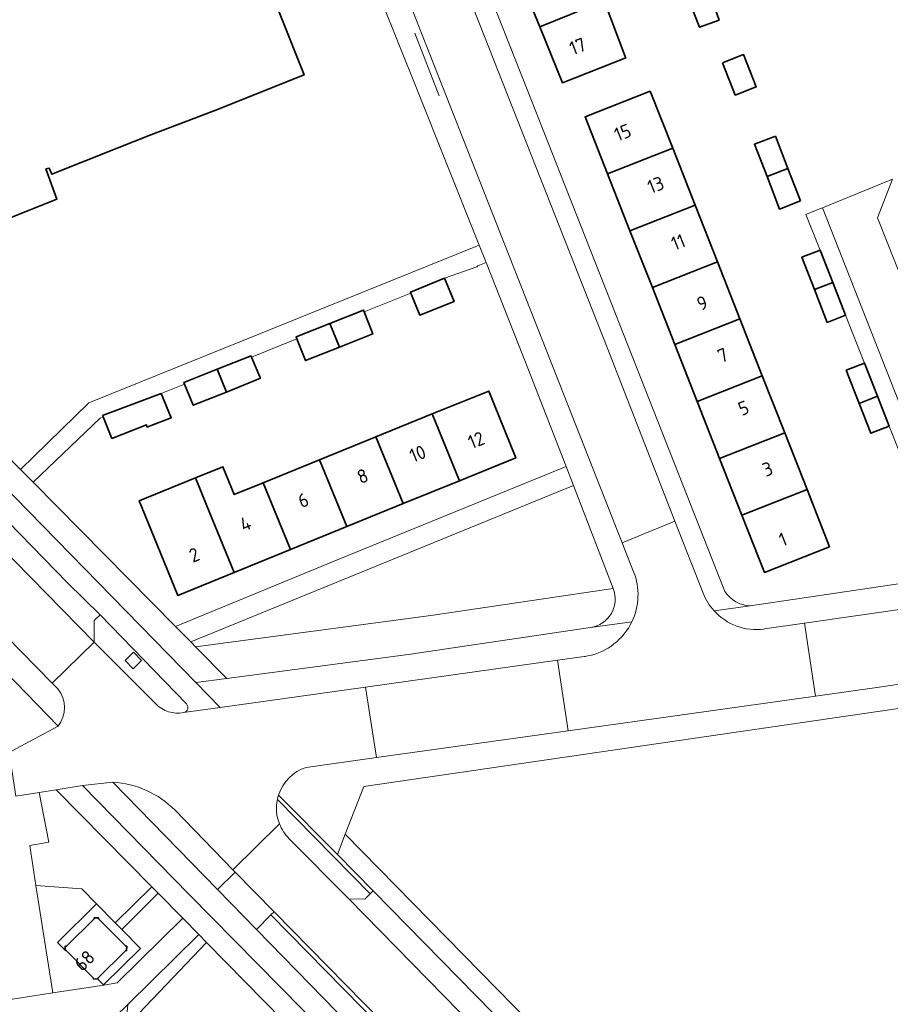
# Model space of a CAD drawing. Extents: x 150256 to 156914, y 461459 to 469481.
# Tile 262 of 656: x 154811 to 154897, y 463901 to 463998. Entities that reach past the tile are written whole.
import ezdxf
from ezdxf.enums import TextEntityAlignment as Align

# ---------------------------------------------------------------- set-up
doc = ezdxf.new("R2010")
doc.units = 0
doc.header["$LTSCALE"] = 0.75
for name, color, linetype, lineweight in [('B-RO-GR-BEPLANTING_CULTUUR_BODEMBEDEKKER-GV', 251, 'CONTINUOUS', 18), ('B-RO-GR-BEPLANTING_CULTUUR_BOSPLANTSOEN-GV', 251, 'CONTINUOUS', 18), ('B-RO-GR-GROENVOORZIENING-GV', 251, 'CONTINUOUS', 18), ('B-RO-IE-TERREINAFSCHEIDING_KUNSTMATIG_HEKWERK-G', 251, 'IE-TERREINAFSCHEIDING-KUNSTMATIG', 18), ('B-RO-OG-BEBOUWING-GV', 6, 'CONTINUOUS', 35), ('B-RO-OG-BEBOUWING-T18', 1, 'CONTINUOUS', 18), ('B-RO-OG-TERREIN_CULTUURSCHEIDING-GV', 251, 'CONTINUOUS', 18), ('B-RO-VH-VERHARDING_ASFALT-GV', 251, 'CONTINUOUS', 18), ('B-RO-VH-VERHARDING_BETONSTRAATSTEEN-GV', 251, 'CONTINUOUS', 18), ('B-RO-VH-VERHARDING_STRAATBAKSTEEN-GV', 251, 'CONTINUOUS', 18), ('B-RO-VH-VERHARDING_TEGEL-GV', 251, 'CONTINUOUS', 18)]:
    doc.layers.add(name, color=color, linetype=linetype, lineweight=lineweight)
doc.styles.add('NLCS-ISO-M200-T18', font='NLCS-ISO.ttf', dxfattribs={"height": 360})
doc.linetypes.add('IE-TERREINAFSCHEIDING-KUNSTMATIG', pattern='A,4,[82,NLCS.SHX,S=0.75,R=90,X=0,Y=0],4,-2', length=10)

msp = doc.modelspace()

# ---------------------------------------------------------------- linework, layer by layer
at = {"layer": 'B-RO-GR-BEPLANTING_CULTUUR_BODEMBEDEKKER-GV'}
msp.add_lwpolyline([(154822.083, 463901.466), (154819.19, 463872.337), (154820.279, 463872.228), (154821.907, 463890.094), (154822.484, 463895.494), (154823.169, 463900.553), (154829.802, 463907.548), (154829.058, 463908.303)], close=True, dxfattribs=at)
at = {"layer": 'B-RO-GR-BEPLANTING_CULTUUR_BOSPLANTSOEN-GV'}
msp.add_lwpolyline([(154815.938, 463906.767), (154815.169, 463907.546), (154819.001, 463911.328), (154817.552, 463912.795), (154813.065, 463913.14), (154814.712, 463902.583), (154819.709, 463903.36), (154819.705, 463903.365), (154819.131, 463903.946), (154818.709, 463903.955), (154818.71, 463904.044), (154816.024, 463906.765)], close=True, dxfattribs=at)
at = {"layer": 'B-RO-GR-GROENVOORZIENING-GV'}
msp.add_lwpolyline([(154821.822, 463935.209), (154822.605, 463934.393), (154823.43, 463935.184), (154822.647, 463936)], close=True, dxfattribs=at)
at = {"layer": 'B-RO-IE-TERREINAFSCHEIDING_KUNSTMATIG_HEKWERK-G'}
for points in [[(154850.229, 463996.725), (154852.622, 463990.594)], [(154813.371, 463922.252), (154814.32, 463917.377), (154812.454, 463917.05), (154813.065, 463913.14)], [(154813.065, 463913.14), (154814.712, 463902.583)], [(154829.802, 463907.548), (154823.169, 463900.553), (154822.484, 463895.494)]]:
    msp.add_lwpolyline(points, dxfattribs=at)
at = {"layer": 'B-RO-OG-BEBOUWING-GV'}
msp.add_lwpolyline([(154796.572, 464005.853), (154801.84, 463992.609), (154802.686, 463992.936), (154804.924, 463987.317), (154804.881, 463987.3), (154804.502, 463987.138), (154808.23, 463977.705), (154815.123, 463980.46), (154814.042, 463983.407), (154814.366, 463983.488), (154814.61, 463982.893), (154821.043, 463985.459), (154824.323, 463986.759), (154830.455, 463989.096), (154839.373, 463992.633), (154836.67, 463999.457)], dxfattribs=at)
for points in [[(154862.484, 463997.362), (154868.802, 463999.888), (154868.76, 464000), (154866.6, 464005.442), (154860.25, 464002.901), (154861.41, 464000)], [(154880.087, 463998.022), (154879.383, 464000), (154879.019, 464001.022), (154877, 464000.271), (154877.104, 464000), (154878.153, 463997.304)], [(154862.484, 463997.362), (154864.724, 463991.859), (154870.916, 463994.304), (154870.858, 463994.458), (154868.802, 463999.888)], [(154880.424, 463993.837), (154881.659, 463990.659), (154883.707, 463991.455), (154882.473, 463994.633)], [(154873.328, 463991.034), (154866.935, 463988.516), (154869.133, 463982.934), (154875.526, 463985.451)], [(154885.597, 463986.629), (154883.548, 463985.836), (154884.778, 463982.656), (154886.828, 463983.45)], [(154871.331, 463977.351), (154877.725, 463979.867), (154875.526, 463985.451), (154869.133, 463982.934)], [(154888.057, 463980.269), (154886.828, 463983.45), (154884.778, 463982.656), (154886.008, 463979.476)], [(154871.331, 463977.351), (154873.529, 463971.768), (154879.923, 463974.285), (154877.725, 463979.867)], [(154889.422, 463971.576), (154891.232, 463972.288), (154889.991, 463975.46), (154888.18, 463974.751)], [(154875.727, 463966.185), (154882.121, 463968.702), (154879.923, 463974.285), (154873.529, 463971.768)], [(154853.145, 463972.704), (154849.793, 463971.326), (154849.84, 463971.212), (154850.712, 463969.082), (154854.077, 463970.406)], [(154891.232, 463972.288), (154889.422, 463971.576), (154890.678, 463968.365), (154892.489, 463969.073)], [(154845.25, 463969.41), (154845.188, 463969.566), (154841.891, 463968.256), (154842.837, 463965.933), (154846.114, 463967.235)], [(154841.891, 463968.256), (154838.58, 463966.94), (154838.655, 463966.751), (154839.506, 463964.609), (154842.837, 463965.933)], [(154875.727, 463966.185), (154877.926, 463960.602), (154884.319, 463963.12), (154882.121, 463968.702)], [(154834.217, 463964.961), (154834.17, 463965.072), (154830.826, 463963.78), (154831.742, 463961.531), (154835.091, 463962.876), (154835.036, 463963.007)], [(154893.829, 463960.416), (154895.615, 463961.119), (154894.346, 463964.37), (154892.558, 463963.672)], [(154830.826, 463963.78), (154827.588, 463962.479), (154827.654, 463962.316), (154828.494, 463960.226), (154831.742, 463961.531)], [(154886.518, 463957.537), (154884.319, 463963.12), (154877.926, 463960.602), (154880.124, 463955.019)], [(154819.659, 463959.094), (154820.515, 463956.986), (154823.899, 463958.327), (154823.953, 463958.084), (154826.331, 463959.002), (154825.359, 463961.381), (154819.607, 463959.222)], [(154854.613, 463952.831), (154860.141, 463955.081), (154857.476, 463961.629), (154851.948, 463959.379)], [(154896.759, 463958.187), (154895.615, 463961.119), (154893.829, 463960.416), (154894.971, 463957.489)], [(154846.42, 463957.129), (154849.085, 463950.581), (154854.613, 463952.831), (154851.948, 463959.379)], [(154882.322, 463949.436), (154888.716, 463951.954), (154886.518, 463957.537), (154880.124, 463955.019)], [(154840.892, 463954.88), (154843.557, 463948.332), (154849.085, 463950.581), (154846.42, 463957.129)], [(154835.364, 463952.63), (154838.029, 463946.082), (154843.557, 463948.332), (154840.892, 463954.88)], [(154838.029, 463946.082), (154835.364, 463952.63), (154832.663, 463951.531), (154832.514, 463951.47), (154831.401, 463954.204), (154828.723, 463953.114), (154829.836, 463950.38), (154832.501, 463943.832)], [(154832.501, 463943.832), (154829.836, 463950.38), (154828.723, 463953.114), (154823.197, 463950.865), (154824.31, 463948.131), (154826.975, 463941.583)], [(154888.716, 463951.954), (154882.322, 463949.436), (154884.527, 463943.836), (154890.921, 463946.354)], [(154821.872, 463906.74), (154821.964, 463906.738), (154821.973, 463907.159), (154821.878, 463907.161), (154819.203, 463909.87), (154819.205, 463909.95), (154818.778, 463909.958), (154818.777, 463909.87), (154816.047, 463907.176), (154815.947, 463907.179), (154815.938, 463906.767), (154816.024, 463906.765), (154818.71, 463904.044), (154818.709, 463903.955), (154819.131, 463903.946), (154819.133, 463904.036)]]:
    msp.add_lwpolyline(points, close=True, dxfattribs=at)
at = {"layer": 'B-RO-OG-TERREIN_CULTUURSCHEIDING-GV'}
for points in [[(154865.789, 463952.361), (154828.252, 463937.017), (154828.716, 463936.547), (154851.808, 463939.622), (154869.7, 463942.266)], [(154815.046, 463922.517), (154813.371, 463922.252), (154814.32, 463917.377), (154812.454, 463917.05), (154813.065, 463913.14), (154817.552, 463912.795), (154819.001, 463911.328), (154820.849, 463909.455), (154824.425, 463913.003)], [(154821.481, 463908.815), (154823.33, 463906.943), (154819.705, 463903.365), (154819.709, 463903.36), (154821.03, 463903.566), (154827.476, 463909.908), (154825.057, 463912.362)], [(154836.119, 463910.235), (154834.689, 463908.821), (154850.37, 463892.764), (154850.401, 463895.712)]]:
    msp.add_lwpolyline(points, close=True, dxfattribs=at)
for points in [[(154805.588, 463942.194), (154803.847, 463940.5), (154815.231, 463928.753)], [(154815.204, 463932.403), (154814.657, 463932.96), (154805.588, 463942.194)], [(154869.7, 463942.266), (154851.808, 463939.622), (154828.716, 463936.547), (154831.799, 463933.427), (154849.579, 463935.794), (154867.471, 463938.438)], [(154820.599, 463923.248), (154830.881, 463912.72), (154832.593, 463914.446), (154832.391, 463914.654), (154826.716, 463920.499)]]:
    msp.add_lwpolyline(points, dxfattribs=at)
for points in [[(154867.471, 463938.438, 0.481938), (154869.7, 463942.266)], [(154815.231, 463928.753, 0.360822), (154815.204, 463932.403)], [(154826.716, 463920.499, 0.186149), (154820.599, 463923.248)]]:
    msp.add_lwpolyline(points, format="xyb", dxfattribs=at)
at = {"layer": 'B-RO-VH-VERHARDING_ASFALT-GV'}
for points in [[(154815.726, 464085.436), (154847.79, 464004.613), (154849.618, 464000), (154870.571, 463946.753), (154875.751, 463948.871), (154869.109, 463965.886), (154855.653, 464000), (154852.996, 464006.69), (154821.478, 464086.039)], [(154713.79, 464027.893), (154714.844, 464027.148), (154716.108, 464028.933), (154734.046, 464016.294), (154744.807, 464008.35), (154755.546, 464000), (154764.043, 463992.994), (154773.639, 463984.697), (154778.834, 463979.983), (154784.915, 463974.374), (154802.124, 463957.063), (154804.944, 463954.226), (154809.174, 463949.971), (154816.174, 463942.829), (154819.351, 463939.676), (154827.833, 463930.935)], [(154810.661, 463926.316), (154815.231, 463928.753), (154803.847, 463940.5), (154802.445, 463941.936), (154790.373, 463954.402), (154785.075, 463959.898), (154783.322, 463961.494), (154763.969, 463979.113), (154753.87, 463987.65), (154742.795, 463996.697), (154738.456, 464000), (154724.304, 464010.405), (154722.086, 464012.013), (154719.323, 464013.94), (154717.902, 464014.931), (154711.405, 464019.462), (154708.836, 464021.254), (154701.762, 464026.188), (154700.203, 464023.952)], [(154827.553, 463930.095), (154831.135, 463930.6), (154828.766, 463933.023), (154797.285, 463965.208)], [(154804.178, 463943.622), (154805.588, 463942.194), (154814.657, 463932.96), (154818.762, 463936.992), (154796.886, 463959.301)], [(154878.511, 463941.801), (154875.751, 463948.871), (154870.571, 463946.753), (154871.697, 463943.891)], [(154866.855, 463935.583), (154864.242, 463935.217), (154865.259, 463928.303), (154889.522, 463931.705), (154888.471, 463938.855), (154884.537, 463938.288), (154884.463, 463938.278)], [(154824.818, 463930.955), (154818.762, 463936.992), (154814.657, 463932.96), (154815.204, 463932.403)], [(154867.216, 463935.645), (154867.051, 463935.619)], [(154839.584, 463924.707), (154846.472, 463925.672), (154845.385, 463932.587), (154831.135, 463930.6), (154827.553, 463930.095)], [(154815.231, 463928.753), (154810.661, 463926.316)], [(154810.426, 463926.191), (154811.105, 463921.894), (154813.371, 463922.252), (154815.046, 463922.517), (154817.634, 463922.926), (154820.599, 463923.248)], [(154830.881, 463912.72), (154820.599, 463923.248), (154817.634, 463922.926), (154828.108, 463912.233), (154850.328, 463889.665), (154868.634, 463870.796), (154868.72, 463870.879), (154871.732, 463867.783), (154873.571, 463865.945)], [(154826.716, 463920.499), (154832.391, 463914.654), (154836.953, 463919.167)], [(154836.953, 463919.167), (154832.391, 463914.654), (154832.593, 463914.446)], [(154832.593, 463914.446), (154836.429, 463910.541), (154871.5, 463874.834), (154874.232, 463872.088), (154877.674, 463868.524), (154877.994, 463868.2), (154878.248, 463867.942), (154882.567, 463863.68), (154882.961, 463863.291), (154939.073, 463806.07), (154961.696, 463783.031), (154966.098, 463787.085), (154958.525, 463794.848), (154881.313, 463873.515), (154875.929, 463878.966), (154870.779, 463884.25), (154865.413, 463889.725), (154843.761, 463911.815), (154837.921, 463917.714)], [(154875.033, 463867.797), (154869.77, 463873.082), (154869.314, 463873.344), (154852.754, 463890.313), (154850.37, 463892.764), (154834.689, 463908.821), (154830.881, 463912.72)]]:
    msp.add_lwpolyline(points, dxfattribs=at)
for points in [[(154871.697, 463943.891, -0.208822), (154871.521, 463938.997)], [(154879.602, 463940.056, -0.092351), (154878.511, 463941.801)], [(154884.463, 463938.278, -0.244788), (154879.602, 463940.056)], [(154871.521, 463938.997, -0.23548), (154867.216, 463935.645)], [(154867.051, 463935.619, -0.031427), (154866.855, 463935.583)], [(154815.204, 463932.403, -0.360822), (154815.231, 463928.753)], [(154827.553, 463930.095, -0.2567), (154824.818, 463930.955)], [(154827.833, 463930.935, -0.609286), (154827.553, 463930.095)], [(154836.859, 463921.995, -0.242965), (154839.584, 463924.707)], [(154820.599, 463923.248, -0.186149), (154826.716, 463920.499)], [(154836.953, 463919.167, -0.147417), (154836.748, 463921.575)], [(154836.748, 463921.575, -0.026833), (154836.859, 463921.995)], [(154837.921, 463917.714, -0.105481), (154836.953, 463919.167)]]:
    msp.add_lwpolyline(points, format="xyb", dxfattribs=at)
for points in [[(154888.471, 463938.855), (154889.522, 463931.705), (154895.567, 463932.553), (154924.63, 463936.824), (154929.298, 463937.517), (154928.297, 463944.623), (154919.621, 463943.34)], [(154865.259, 463928.303), (154864.242, 463935.217), (154845.385, 463932.587), (154846.472, 463925.672)]]:
    msp.add_lwpolyline(points, close=True, dxfattribs=at)
at = {"layer": 'B-RO-VH-VERHARDING_BETONSTRAATSTEEN-GV'}
for points in [[(154897.089, 463982.423), (154890.208, 463979.607), (154904.342, 463943.696), (154909.86, 463944.514), (154907.584, 463948.458), (154895.613, 463978.602)], [(154836.429, 463910.541), (154832.593, 463914.446), (154830.881, 463912.72), (154834.689, 463908.821), (154836.119, 463910.235)]]:
    msp.add_lwpolyline(points, close=True, dxfattribs=at)
at = {"layer": 'B-RO-VH-VERHARDING_STRAATBAKSTEEN-GV'}
for points in [[(154796.886, 463959.301), (154818.762, 463936.992), (154818.791, 463939.133), (154819.351, 463939.676), (154816.174, 463942.829), (154809.174, 463949.971), (154804.944, 463954.226)], [(154819.351, 463939.676), (154818.791, 463939.133), (154818.762, 463936.992), (154824.818, 463930.955)], [(154827.833, 463930.935), (154819.351, 463939.676)], [(154836.748, 463921.575), (154845.866, 463912.309), (154846.159, 463912.596), (154842.635, 463916.158), (154836.859, 463921.995)], [(154837.921, 463917.714), (154843.761, 463911.815), (154845.328, 463911.786), (154845.866, 463912.309), (154836.748, 463921.575)]]:
    msp.add_lwpolyline(points, dxfattribs=at)
for points in [[(154821.822, 463935.209), (154822.647, 463936), (154823.43, 463935.184), (154822.605, 463934.393)], [(154866.25, 463892.108), (154846.159, 463912.596), (154845.866, 463912.309), (154845.328, 463911.786), (154843.761, 463911.815), (154865.413, 463889.725), (154865.429, 463891.287), (154865.96, 463891.818)], [(154836.429, 463910.541), (154836.119, 463910.235), (154850.401, 463895.712), (154854.221, 463891.794), (154871.205, 463874.535), (154871.5, 463874.834)]]:
    msp.add_lwpolyline(points, close=True, dxfattribs=at)
for points in [[(154824.818, 463930.955, 0.2567), (154827.553, 463930.095)], [(154827.553, 463930.095, 0.609286), (154827.833, 463930.935)], [(154836.748, 463921.575, 0.147417), (154836.953, 463919.167)], [(154836.859, 463921.995, 0.026833), (154836.748, 463921.575)], [(154836.953, 463919.167, 0.105481), (154837.921, 463917.714)]]:
    msp.add_lwpolyline(points, format="xyb", dxfattribs=at)
at = {"layer": 'B-RO-VH-VERHARDING_TEGEL-GV'}
for points in [[(154880.655, 463941.967), (154862.471, 463988.13), (154861.813, 463989.798), (154857.794, 464000), (154854.833, 464007.419), (154834.946, 464057.246), (154834.245, 464059.095), (154825.883, 464080.188), (154825.13, 464082.136), (154823.822, 464085.449), (154823.177, 464087.084)], [(154821.478, 464086.039), (154852.996, 464006.69), (154855.653, 464000), (154869.109, 463965.886), (154875.751, 463948.871), (154878.511, 463941.801)], [(154871.697, 463943.891), (154870.571, 463946.753), (154849.618, 464000), (154847.79, 464004.613), (154815.726, 464085.436)], [(154813.474, 464084.278), (154814.452, 464081.808), (154815.828, 464078.331), (154816.679, 464076.481), (154824.892, 464055.538), (154825.594, 464053.84), (154825.659, 464053.675), (154835.91, 464027.699), (154836.863, 464025.501), (154845.485, 464003.694), (154846.945, 464000), (154850.39, 463991.351), (154856.536, 463975.937), (154857.214, 463974.233), (154861.327, 463963.881), (154865.07, 463954.218), (154865.789, 463952.361), (154869.7, 463942.266)], [(154797.285, 463965.208), (154828.766, 463933.023), (154831.799, 463933.427), (154828.716, 463936.547), (154828.252, 463937.017), (154826.754, 463938.529), (154812.783, 463952.675), (154811.55, 463953.923), (154801.589, 463964.081)], [(154948.6, 463950.36), (154947.032, 463949.923), (154913.048, 463944.986), (154909.86, 463944.514), (154904.342, 463943.696), (154902.751, 463943.459), (154883.111, 463940.547), (154879.602, 463940.056)], [(154884.463, 463938.278), (154884.537, 463938.288), (154888.471, 463938.855), (154919.621, 463943.34), (154928.297, 463944.623), (154947.586, 463947.474)], [(154954.862, 463941.445), (154953.908, 463941.284), (154950.723, 463940.86), (154931.484, 463937.842), (154929.298, 463937.517), (154924.63, 463936.824), (154895.567, 463932.553), (154889.522, 463931.705), (154865.259, 463928.303), (154846.472, 463925.672), (154839.584, 463924.707)], [(154879.602, 463940.056), (154883.111, 463940.547)], [(154871.521, 463938.997), (154867.471, 463938.438), (154849.579, 463935.794), (154831.799, 463933.427), (154828.766, 463933.023), (154831.135, 463930.6), (154845.385, 463932.587), (154864.242, 463935.217), (154866.855, 463935.583)], [(154867.471, 463938.438), (154871.521, 463938.997)], [(154836.859, 463921.995), (154842.635, 463916.158), (154843.405, 463918.148), (154845.22, 463922.84), (154925.005, 463934.464), (154926.317, 463934.655), (154926.323, 463934.656), (154930.906, 463935.323), (154930.913, 463935.324), (154931.807, 463935.454), (154952.754, 463938.54), (154957.464, 463938.88), (154959.435, 463937.401), (154959.595, 463935.919), (154959.707, 463935.711), (154960.407, 463935.426), (154960.727, 463935.296)], [(154867.051, 463935.619), (154867.216, 463935.645)]]:
    msp.add_lwpolyline(points, dxfattribs=at)
for points in [[(154895.615, 463961.119), (154896.759, 463958.187), (154898.707, 463953.232), (154899.982, 463949.963), (154902.751, 463943.459), (154904.342, 463943.696), (154890.208, 463979.607), (154889.534, 463979.331), (154888.59, 463978.945), (154889.991, 463975.46), (154891.232, 463972.288), (154892.489, 463969.073), (154894.346, 463964.37)], [(154830.826, 463963.78), (154834.17, 463965.072), (154834.217, 463964.961), (154838.655, 463966.751), (154838.58, 463966.94), (154841.891, 463968.256), (154845.188, 463969.566), (154845.25, 463969.41), (154849.84, 463971.212), (154849.793, 463971.326), (154853.145, 463972.704), (154856.314, 463973.816), (154856.423, 463973.914), (154857.214, 463974.233), (154856.536, 463975.937), (154818.24, 463960.462), (154811.55, 463953.923), (154812.783, 463952.675), (154819.359, 463958.973), (154819.659, 463959.094), (154819.607, 463959.222), (154825.359, 463961.381), (154827.654, 463962.316), (154827.588, 463962.479)], [(154826.754, 463938.529), (154828.252, 463937.017), (154865.789, 463952.361), (154865.07, 463954.218), (154842.718, 463945.115)], [(154817.634, 463922.926), (154815.046, 463922.517), (154824.425, 463913.003), (154825.057, 463912.362), (154827.476, 463909.908), (154829.058, 463908.303), (154829.802, 463907.548), (154848.546, 463888.472), (154867.121, 463869.33), (154868.634, 463870.796), (154850.328, 463889.665), (154828.108, 463912.233)], [(154873.182, 463885.029), (154876.706, 463881.435), (154883.717, 463874.267), (154961.109, 463795.474), (154962.467, 463796.805), (154890.867, 463869.767), (154877.936, 463882.948), (154874.886, 463886.058), (154843.405, 463918.148), (154842.635, 463916.158), (154846.159, 463912.596), (154866.25, 463892.108)], [(154824.425, 463913.003), (154820.849, 463909.455), (154821.481, 463908.815), (154825.057, 463912.362)], [(154811.768, 463895.874), (154819.249, 463895.177), (154819.633, 463899.064), (154822.083, 463901.466), (154829.058, 463908.303), (154827.476, 463909.908), (154821.03, 463903.566), (154819.709, 463903.36), (154814.712, 463902.583), (154790.636, 463898.836), (154788.42, 463898.528), (154758.647, 463893.97), (154756.594, 463893.653), (154733.258, 463890.169), (154733.266, 463887.837), (154749.766, 463890.422), (154756.849, 463891.491), (154758.994, 463891.801), (154788.635, 463896.332), (154790.868, 463896.7), (154795.754, 463897.365), (154797.278, 463897.223)]]:
    msp.add_lwpolyline(points, close=True, dxfattribs=at)
for points in [[(154871.521, 463938.997, 0.208822), (154871.697, 463943.891)], [(154869.7, 463942.266, -0.481938), (154867.471, 463938.438)], [(154878.511, 463941.801, 0.092351), (154879.602, 463940.056)], [(154883.111, 463940.547, -0.24003), (154880.655, 463941.967)], [(154879.602, 463940.056, 0.244788), (154884.463, 463938.278)], [(154867.216, 463935.645, 0.23548), (154871.521, 463938.997)], [(154866.855, 463935.583, 0.031427), (154867.051, 463935.619)], [(154839.584, 463924.707, 0.242965), (154836.859, 463921.995)]]:
    msp.add_lwpolyline(points, format="xyb", dxfattribs=at)

# ---------------------------------------------------------------- texts
at = {"layer": 'B-RO-OG-BEBOUWING-T18', "style": 'NLCS-ISO-M200-T18'}
for s, rotation, p in [('17', 20.7, (154866.208, 463995.444)), ('15', 21.5, (154870.622, 463986.989)), ('13', 21.5, (154873.86, 463981.848)), ('11', 21.5, (154876.069, 463976.235)), ('9', 21.5, (154878.425, 463970.252)), ('7', 21.5, (154880.441, 463965.132)), ('5', 21.5, (154882.478, 463959.96)), ('12', 22.2, (154856.255, 463956.813)), ('10', 22.2, (154850.514, 463955.481)), ('3', 21.5, (154884.833, 463953.977)), ('8', 22.2, (154845.11, 463953.282)), ('6', 22.2, (154839.293, 463950.915)), ('4', 22.2, (154833.62, 463948.606)), ('1', 21.5, (154886.339, 463947.074)), ('2', 22.2, (154828.594, 463945.556)), ('68', 44.6, (154817.823, 463905.757))]:
    msp.add_text(s, height=1.35, rotation=rotation, dxfattribs=at).set_placement(p, align=Align.MIDDLE)

doc.saveas('drawing.dxf')
